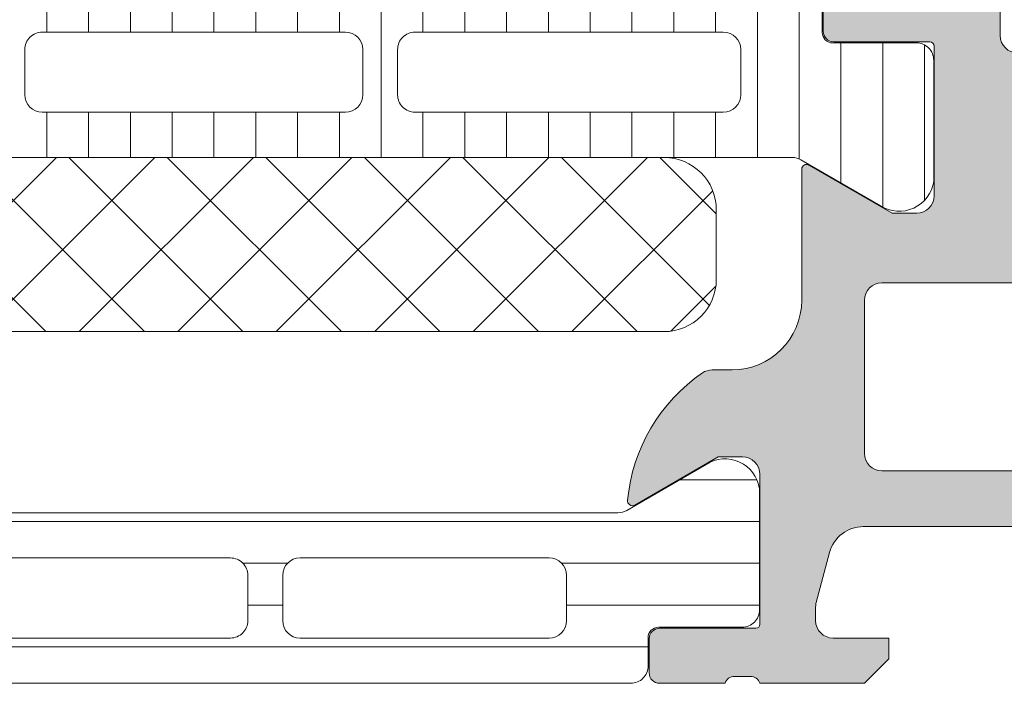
# Model space of a CAD drawing. Header units: millimetres. Extents: x 213386 to 506888, y 183055 to 450952.
# Tile 848 of 1056: x 399566 to 399594, y 329648 to 329667. Entities that reach past the tile are written whole.
import ezdxf

# ---------------------------------------------------------------- set-up
doc = ezdxf.new("R2010")
doc.units = ezdxf.units.MM
doc.layers.add('FASÁDA DETAILNÍ', color=255, linetype='Continuous', lineweight=0)
doc.layers.add('NOVA', color=255, linetype='Continuous', lineweight=0)

# ---------------------------------------------------------------- blocks, each defined once
blk = doc.blocks.new('A$C69D17D4D')
at = {"layer": 'FASÁDA DETAILNÍ'}
h = blk.add_hatch(color=256, dxfattribs=at)
edge = h.paths.add_edge_path()
edge.add_arc((1643.31799277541, 11964.49986385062), 0.5000674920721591, 0.007732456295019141, 89.99226754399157)
edge.add_line((1643.318060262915, 11964.99993133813), (1639.318060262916, 11964.99993133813))
edge.add_arc((1639.318127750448, 11964.49986385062), 0.5000674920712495, 90.00773245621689, 179.9922675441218)
edge.add_line((1638.818060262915, 11964.49993133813), (1638.818060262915, 11963.19988251))
edge.add_arc((1639.318097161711, 11963.1999194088), 0.5000369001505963, 180.0042279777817, 269.9957720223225)
edge.add_line((1639.318060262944, 11962.69988251), (1639.818060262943, 11962.69988251))
edge.add_line((1639.818060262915, 11962.69988251), (1639.818060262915, 11963.69988251))
edge.add_line((1639.818060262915, 11963.69988251), (1641.318060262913, 11963.69988251))
edge.add_arc((1641.318097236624, 11962.69991948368), 0.9999630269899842, -0.002118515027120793, 90.00211851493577, ccw=False)
edge.add_line((1642.318060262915, 11962.69988251), (1642.318060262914, 11958.69988251))
edge.add_arc((1641.317983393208, 11958.69995937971), 1.00007687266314, 270.00440397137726, 359.9955960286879, ccw=False)
edge.add_line((1641.318060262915, 11957.69988251), (1639.818060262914, 11957.69988251))
edge.add_line((1639.818060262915, 11957.69988251), (1639.818060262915, 11958.69988251))
edge.add_line((1639.818060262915, 11958.69988251), (1639.318060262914, 11958.69988251))
edge.add_arc((1639.318002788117, 11958.1999399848), 0.499942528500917, 89.99341311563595, 180.0065868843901)
edge.add_line((1638.818060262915, 11958.19988251), (1638.818060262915, 11955.39989471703))
edge.add_arc((1639.318060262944, 11955.39989471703), 0.5000000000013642, 180, 269.9999999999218)
edge.add_line((1639.318060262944, 11954.89989471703), (1639.518060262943, 11954.89989471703))
edge.add_arc((1639.518060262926, 11955.39989471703), 0.5, 270, 360)
edge.add_line((1640.018060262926, 11955.39989471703), (1640.018060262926, 11955.89989471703))
edge.add_arc((1640.518095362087, 11955.89985961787), 0.5000351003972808, 90.00402178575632, 179.9959782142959, ccw=False)
edge.add_line((1640.518060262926, 11956.39989471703), (1641.318063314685, 11956.39989471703))
edge.add_arc((1641.318046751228, 11955.89987815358), 0.5000165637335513, 0.001897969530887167, 89.99810203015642, ccw=False)
edge.add_line((1641.818063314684, 11955.89989471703), (1641.818063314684, 11924.59990082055))
edge.add_line((1641.818063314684, 11924.59990082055), (1641.385666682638, 11918.56144319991))
edge.add_arc((1640.386446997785, 11918.59989926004), 0.9999594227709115, 270.00000000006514, 357.7959971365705, ccw=False)
edge.add_line((1640.386446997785, 11917.59993983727), (1633.71799478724, 11917.59993983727))
edge.add_arc((1633.717994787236, 11918.09993983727), 0.5, 180, 270.00000000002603, ccw=False)
edge.add_line((1633.217994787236, 11918.09993983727), (1633.217994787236, 11918.99993983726))
edge.add_arc((1632.717994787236, 11918.99993983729), 0.5000000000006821, 359.9999999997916, 449.9999999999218)
edge.add_line((1632.717994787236, 11919.49993983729), (1631.317993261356, 11919.49993983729))
edge.add_arc((1631.050472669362, 11919.57877628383), 0.2788950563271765, 268.8354106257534, 343.5801235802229, ccw=False)
edge.add_line((1631.044804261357, 11919.29993883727), (1630.591210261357, 11919.29993883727))
edge.add_arc((1630.585549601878, 11919.57880693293), 0.2789255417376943, 196.4245945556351, 271.16287007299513, ccw=False)
edge.add_line((1630.318006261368, 11919.49993983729), (1628.43799526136, 11919.49993983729))
edge.add_arc((1628.437995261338, 11919.19993983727), 0.2999999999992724, 89.99999999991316, 180)
edge.add_line((1628.13799526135, 11919.19993983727), (1628.13799526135, 11918.21996551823))
edge.add_arc((1628.437995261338, 11918.21996551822), 0.3000000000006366, 180, 269.9999999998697)
edge.add_line((1628.437995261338, 11917.91996551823), (1631.197993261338, 11917.91996551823))
edge.add_arc((1631.197993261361, 11917.79996551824), 0.1199999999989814, 0, 90.00000000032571, ccw=False)
edge.add_line((1631.317993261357, 11917.79996551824), (1631.317993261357, 11913.49993983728))
edge.add_arc((1630.817993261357, 11913.49993983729), 0.5, -90, 0, ccw=False)
edge.add_line((1630.817993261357, 11912.99993983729), (1630.117993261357, 11912.99993983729))
edge.add_line((1630.117993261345, 11912.99993983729), (1627.725172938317, 11914.38143529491))
edge.add_arc((1627.656113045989, 11914.26182005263), 0.1381197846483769, 60.00000000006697, 180)
edge.add_line((1627.517993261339, 11914.26182005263), (1627.51799326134, 11910.49993983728))
edge.add_arc((1625.517993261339, 11910.49993983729), 1.999999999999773, -89.99999999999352, 0, ccw=False)
edge.add_line((1625.517993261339, 11908.49993983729), (1624.94999787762, 11908.49993983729))
edge.add_arc((1624.949997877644, 11907.99993983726), 0.500000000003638, 90.0000000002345, 124.4790717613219)
edge.add_arc((1627.497471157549, 11904.29044123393), 4.999999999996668, 124.4790717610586, 174.6507719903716)
edge.add_arc((1622.656119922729, 11904.73805962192), 0.1381197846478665, 172.2975625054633, 299.9999999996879)
edge.add_line((1622.725179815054, 11904.61844437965), (1625.118000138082, 11905.99993983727))
edge.add_line((1625.118000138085, 11905.99993983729), (1625.818000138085, 11905.99993983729))
edge.add_arc((1625.818000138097, 11905.49993983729), 0.5, 0, 90, ccw=False)
edge.add_line((1626.318000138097, 11905.49993983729), (1626.318000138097, 11901.19991415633))
edge.add_arc((1626.198000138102, 11901.19991415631), 0.1199999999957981, -90.00000000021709, 0, ccw=False)
edge.add_line((1626.198000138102, 11901.07991415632), (1623.438002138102, 11901.07991415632))
edge.add_arc((1623.438002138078, 11900.77991415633), 0.3000000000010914, 90.00000000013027, 180)
edge.add_line((1623.13800213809, 11900.77991415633), (1623.13800213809, 11899.79993983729))
edge.add_arc((1623.438002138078, 11899.79993983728), 0.2999999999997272, 180, 270.0000000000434)
edge.add_line((1623.438002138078, 11899.49993983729), (1625.318013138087, 11899.49993983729))
edge.add_arc((1625.585556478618, 11899.42107274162), 0.2789255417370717, 88.83712992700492, 163.5754054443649, ccw=False)
edge.add_line((1625.591217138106, 11899.69994083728), (1626.044811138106, 11899.69994083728))
edge.add_arc((1626.050479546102, 11899.42110339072), 0.2788950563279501, 16.419876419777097, 91.16458937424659, ccw=False)
edge.add_line((1626.318000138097, 11899.49993983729), (1629.318058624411, 11899.49993983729))
edge.add_line((1629.318058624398, 11899.49993983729), (1630.018161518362, 11900.20001220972))
edge.add_line((1630.018161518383, 11900.20001220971), (1630.018161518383, 11900.80001831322))
edge.add_line((1630.018161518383, 11900.80001831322), (1628.418155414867, 11900.80001831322))
edge.add_arc((1628.418164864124, 11901.30002776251), 0.5000094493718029, 180.0010827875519, 269.99891721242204, ccw=False)
edge.add_line((1627.918155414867, 11901.30001831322), (1627.918155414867, 11901.69544639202))
edge.add_arc((1628.418155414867, 11901.69544639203), 0.4999999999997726, 165.0000000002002, 180.0000000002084, ccw=False)
edge.add_line((1627.935192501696, 11901.82485591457), (1628.319401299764, 11903.25874266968))
edge.add_arc((1629.285327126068, 11902.99992362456), 1.000000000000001, 89.99999999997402, 165.0000000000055, ccw=False)
edge.add_line((1629.285327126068, 11903.99992362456), (1635.01814931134, 11903.99992362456))
edge.add_line((1635.018149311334, 11903.99992362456), (1635.018149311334, 11900.80001831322))
edge.add_line((1635.018149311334, 11900.80001831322), (1634.218161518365, 11900.80001831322))
edge.add_line((1634.218161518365, 11900.80001831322), (1634.218161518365, 11900.20001220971))
edge.add_line((1634.218161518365, 11900.20001220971), (1635.430594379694, 11899.50003052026))
edge.add_line((1635.430594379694, 11899.50003052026), (1636.518149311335, 11899.50003052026))
edge.add_line((1636.518149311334, 11899.50003052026), (1636.518149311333, 11914.49993983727))
edge.add_arc((1637.018149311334, 11914.49993983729), 0.5000000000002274, 90, 180, ccw=False)
edge.add_line((1637.018149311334, 11914.99993983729), (1642.818060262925, 11914.99993983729))
edge.add_arc((1642.818060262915, 11915.99993983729), 1, 269.999999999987, 360)
edge.add_line((1643.818060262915, 11915.99993983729), (1643.818060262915, 11964.49993133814))
edge = h.paths.add_edge_path(flags=16)
edge.add_line((1634.218161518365, 11905.59992362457), (1629.818161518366, 11905.59992362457))
edge.add_arc((1629.818161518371, 11906.09992362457), 0.5, 180, 270, ccw=False)
edge.add_line((1629.318161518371, 11906.09992362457), (1629.318161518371, 11910.49992362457))
edge.add_arc((1629.818161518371, 11910.49992362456), 0.5, 90, 180, ccw=False)
edge.add_line((1629.818161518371, 11910.99992362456), (1634.218161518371, 11910.99992362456))
edge.add_arc((1634.218161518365, 11910.49992362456), 0.5, 0, 90, ccw=False)
edge.add_line((1634.718161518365, 11910.49992362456), (1634.718161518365, 11906.09992362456))
edge.add_arc((1634.218161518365, 11906.09992362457), 0.5, -90, 0, ccw=False)
h = blk.add_hatch(dxfattribs=at)
h.set_pattern_fill('LINIE', color=256, scale=1.2, angle=90, style=0)
h.set_pattern_definition([(90, (19.28296211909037, -0.6246130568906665), (-1.2, 7.347638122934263e-17), [])])
edge = h.paths.add_edge_path()
edge.add_arc((1628.407976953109, 11918.19074167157), 0.2999999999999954, -179.99792470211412, -89.99792470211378, ccw=False)
edge.add_line((1628.107976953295, 11918.19073080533), (1628.107948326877, 11919.00106213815))
edge.add_arc((1627.607951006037, 11919.00104670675), 0.4999973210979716, 0.001768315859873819, 90.0023822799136)
edge.add_line((1627.607930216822, 11919.50104402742), (1626.766857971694, 11919.50236457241))
edge.add_arc((1626.766857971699, 11919.70236457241), 0.1999999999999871, -179.99999999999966, -89.99999999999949, ccw=False)
edge.add_line((1626.566857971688, 11919.70236457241), (1626.566857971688, 11923.8023645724))
edge.add_arc((1626.066857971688, 11923.80236457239), 0.5000000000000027, -5.216109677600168e-13, 89.99999999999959)
edge.add_line((1626.066857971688, 11924.30236457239), (1625.23610874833, 11924.30236457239))
edge.add_arc((1625.23610874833, 11923.30236457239), 0.9999999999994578, 90.00000000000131, 164.9999999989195)
edge.add_line((1624.270182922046, 11923.56118361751), (1624.066857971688, 11922.80236457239))
edge.add_line((1624.066857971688, 11922.80236457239), (1625.066857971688, 11922.80236457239))
edge.add_line((1625.066857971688, 11922.80236457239), (1625.066857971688, 11920.5023645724))
edge.add_arc((1624.062731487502, 11920.50407381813), 1.004127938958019, -89.76591227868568, -0.09753001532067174, ccw=False)
edge.add_line((1624.066833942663, 11919.49995425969), (1621.066955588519, 11919.49995425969))
edge.add_arc((1621.070983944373, 11920.50407360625), 1.004127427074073, 180.0975179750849, 269.77014032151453, ccw=False)
edge.add_line((1620.066857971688, 11920.5023645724), (1620.066857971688, 11922.80236457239))
edge.add_line((1620.066857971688, 11922.80236457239), (1621.066857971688, 11922.80236457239))
edge.add_line((1621.066857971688, 11922.80236457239), (1620.863533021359, 11923.56118361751))
edge.add_arc((1619.897607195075, 11923.30236457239), 1.000000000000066, 15.00000000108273, 89.99999999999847)
edge.add_line((1619.897607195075, 11924.30236457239), (1619.066857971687, 11924.30236457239))
edge.add_arc((1619.066857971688, 11923.80236457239), 0.4999999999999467, 89.99999999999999, 180)
edge.add_line((1618.566857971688, 11923.80236457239), (1618.566857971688, 11919.7023645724))
edge.add_arc((1618.362684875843, 11919.7040931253), 0.2041804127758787, -88.8441310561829, -0.4850610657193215, ccw=False)
edge.add_line((1618.366803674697, 11919.49995425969), (1592.525436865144, 11919.49993133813))
edge.add_arc((1592.525452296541, 11918.99993401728), 0.4999973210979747, 90.00176831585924, 180.002382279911)
edge.add_line((1592.025454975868, 11918.99991322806), (1592.025483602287, 11918.18958189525))
edge.add_arc((1591.725483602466, 11918.18957102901), 0.299999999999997, -89.9979247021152, 0.0020752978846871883, ccw=False)
edge.add_line((1591.725494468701, 11917.8895710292), (1589.325496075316, 11917.88981604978))
edge.add_arc((1589.325511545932, 11917.3898200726), 0.499995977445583, 90.00177281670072, 180.0023777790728)
edge.add_line((1588.825515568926, 11917.38979932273), (1588.82564221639, 11913.91325782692))
edge.add_arc((1589.81545513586, 11914.05560432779), 0.99999607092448, 188.1836833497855, 302.7290913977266)
edge.add_line((1590.356120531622, 11913.21437126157), (1592.639729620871, 11914.53292369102))
edge.add_arc((1592.88974527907, 11914.09992002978), 0.5000000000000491, 90.00213520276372, 120.00207189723, ccw=False)
edge.add_line((1592.889726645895, 11914.59992002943), (1627.243995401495, 11914.60100634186))
edge.add_arc((1627.244012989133, 11914.10100634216), 0.5000000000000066, 60.00207869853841, 90.00201539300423, ccw=False)
edge.add_line((1627.493997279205, 11914.53402811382), (1629.77770188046, 11913.21564111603))
edge.add_arc((1630.31830633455, 11914.05691334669), 0.9999960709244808, 237.2750591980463, 351.8204672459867)
edge.add_line((1631.308129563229, 11913.91463854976), (1631.308002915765, 11917.39118004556))
edge.add_arc((1630.808006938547, 11917.39116457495), 0.4999959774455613, 0.001772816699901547, 90.00237777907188)
edge.add_line((1630.80798618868, 11917.89116055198), (1628.407987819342, 11917.89074167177))
edge = h.paths.add_edge_path(flags=16)
edge.add_line((1604.216864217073, 11917.70046606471), (1604.216864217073, 11916.40047195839))
edge.add_arc((1603.716867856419, 11916.40046831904), 0.4999963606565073, -90.00041704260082, 0.00041704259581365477, ccw=False)
edge.add_line((1603.716864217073, 11915.90047195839), (1594.866870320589, 11915.90047195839))
edge.add_arc((1594.86686668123, 11916.40046831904), 0.4999963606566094, -180.000417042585, -89.99958295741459, ccw=False)
edge.add_line((1594.366870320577, 11916.40047195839), (1594.366870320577, 11917.70046606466))
edge.add_arc((1594.866870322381, 11917.70048263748), 0.5000000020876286, 90.00000020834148, 180.0018991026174, ccw=False)
edge.add_line((1594.866870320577, 11918.20048263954), (1603.716864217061, 11918.20048263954))
edge.add_arc((1603.716864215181, 11917.70048263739), 0.5000000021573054, -0.0018990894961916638, 89.99999978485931, ccw=False)
edge = h.paths.add_edge_path(flags=16)
edge.add_arc((1614.416870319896, 11917.70048263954), 0.4999999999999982, -2.2737367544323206e-13, 90.000000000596, ccw=False)
edge.add_line((1614.916870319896, 11917.70048263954), (1614.916870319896, 11916.40047195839))
edge.add_arc((1614.416870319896, 11916.40047195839), 0.4999999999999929, -90.00000000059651, -2.8421709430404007e-13, ccw=False)
edge.add_line((1614.416870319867, 11915.90047195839), (1605.716864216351, 11915.90047195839))
edge.add_arc((1605.716864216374, 11916.40047195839), 0.5000000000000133, 180.0000000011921, 269.99999999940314, ccw=False)
edge.add_line((1605.216864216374, 11916.40047195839), (1605.216864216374, 11917.70048263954))
edge.add_arc((1605.716864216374, 11917.70048263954), 0.5000000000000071, 90.0000000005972, 180.0000000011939, ccw=False)
edge.add_line((1605.716864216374, 11918.20048263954), (1614.41687031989, 11918.20048263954))
edge = h.paths.add_edge_path(flags=16)
edge.add_arc((1616.41686668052, 11916.40046831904), 0.4999963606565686, -180.00041704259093, -89.99958295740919, ccw=False)
edge.add_line((1615.916870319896, 11916.40047195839), (1615.916870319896, 11917.70046606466))
edge.add_arc((1616.4168703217, 11917.70048263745), 0.5000000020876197, 90.00000020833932, 180.0018991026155, ccw=False)
edge.add_line((1616.416870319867, 11918.20048263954), (1625.26687947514, 11918.20048263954))
edge.add_arc((1625.266879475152, 11917.70049789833), 0.4999847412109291, -6.252776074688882e-13, 90.00000000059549, ccw=False)
edge.add_line((1625.766864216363, 11917.70049789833), (1625.766864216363, 11916.40048721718))
edge.add_arc((1625.266848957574, 11916.40048721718), 0.5000152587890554, -90.00000000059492, 1.0800249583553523e-12, ccw=False)
edge.add_line((1625.266848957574, 11915.90047195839), (1616.416870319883, 11915.90047195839))
h = blk.add_hatch(dxfattribs=at)
h.set_pattern_fill('NETZ', color=256, scale=2, angle=45, style=0)
h.set_pattern_definition([(45, (1610.066983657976, 11914.59919654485), (-1.414213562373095, 1.414213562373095), []), (135, (1610.066983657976, 11914.59919654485), (-1.414213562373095, -1.414213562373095), [])])
h.paths.add_polyline_path([(1623.566983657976, 11909.59919654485, 0.4142135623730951), (1625.066983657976, 11911.09919654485), (1625.066983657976, 11913.09919654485, 0.4142135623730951), (1623.566983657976, 11914.59919654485), (1596.566983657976, 11914.59919654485, 0.4142135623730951), (1595.066983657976, 11913.09919654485), (1595.066983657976, 11911.09919654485, 0.4142135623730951), (1596.566983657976, 11909.59919654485)])
h = blk.add_hatch(dxfattribs=at)
h.set_pattern_fill('_USER', color=256, scale=1.2, angle=180, style=0, pattern_type=0)
h.set_pattern_definition([(180, (1626.318060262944, 11899.49993133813), (-1.469551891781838e-16, -1.2), [])])
edge = h.paths.add_edge_path()
edge.add_line((1622.493950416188, 11904.46694312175), (1624.777607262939, 11905.78541283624))
edge.add_arc((1625.318242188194, 11904.94416018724), 0.9999960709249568, 8.181608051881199, 122.72701609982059, ccw=False)
edge.add_line((1626.308060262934, 11905.08647083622), (1626.308060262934, 11901.60992933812))
edge.add_arc((1625.808064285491, 11901.6099266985), 0.4999959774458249, -90.00030248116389, 0.0003024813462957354, ccw=False)
edge.add_line((1625.808061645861, 11901.10993072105), (1623.408063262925, 11901.11026267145))
edge.add_arc((1623.408063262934, 11900.81026267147), 0.2999999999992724, 89.99999999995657, 180)
edge.add_line((1623.108063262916, 11900.81026267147), (1623.108063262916, 11899.99993133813))
edge.add_arc((1622.608065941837, 11899.99992865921), 0.4999973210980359, -90.00030698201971, 0.0003069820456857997, ccw=False)
edge.add_line((1622.608063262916, 11899.49993133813), (1592.525588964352, 11899.49993133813))
edge.add_arc((1592.525586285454, 11899.99992865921), 0.4999973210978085, 179.9996930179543, 270.00030698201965, ccw=False)
edge.add_line((1592.025588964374, 11899.99993133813), (1592.025588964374, 11900.81026267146))
edge.add_arc((1591.725588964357, 11900.81026267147), 0.2999999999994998, 0, 90.00000000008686)
edge.add_line((1591.725588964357, 11901.11026267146), (1589.32559058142, 11901.10993072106))
edge.add_arc((1589.325587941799, 11901.6099266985), 0.4999959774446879, 179.9996975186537, 270.0003024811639, ccw=False)
edge.add_line((1588.825591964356, 11901.60992933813), (1588.825591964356, 11905.08647083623))
edge.add_arc((1589.815410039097, 11904.94416018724), 0.9999960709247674, 57.27298390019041, 171.8183919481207, ccw=False)
edge.add_line((1590.35604496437, 11905.78541283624), (1592.63970181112, 11904.46694312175))
edge.add_arc((1592.889701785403, 11904.89995583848), 0.5000000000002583, 240.0000034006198, 269.9999400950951)
edge.add_line((1592.88970126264, 11904.39995583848), (1622.243950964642, 11904.39995583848))
edge.add_arc((1622.243950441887, 11904.89995583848), 0.5000000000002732, 270.0000599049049, 299.9999965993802)
edge = h.paths.add_edge_path(flags=16)
edge.add_line((1601.917233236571, 11903.09994507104), (1594.767208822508, 11903.09992981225))
edge.add_arc((1594.76725238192, 11902.59988625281), 0.500043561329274, 90.00499110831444, 179.9950088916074)
edge.add_line((1594.267208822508, 11902.59992981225), (1594.267208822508, 11901.29992103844))
edge.add_arc((1594.767221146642, 11901.29994862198), 0.5000123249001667, 180.0031607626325, 269.9985877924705)
edge.add_line((1594.767208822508, 11900.79993629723), (1601.917233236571, 11900.79993629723))
edge.add_arc((1601.917189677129, 11901.29997985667), 0.500043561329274, 270.0049911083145, 359.9950088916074)
edge.add_line((1602.417233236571, 11901.29993629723), (1602.417233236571, 11902.59994507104))
edge.add_arc((1601.917189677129, 11902.5999015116), 0.5000435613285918, 0.004991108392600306, 89.99500889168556)
edge = h.paths.add_edge_path(flags=16)
edge.add_line((1620.267232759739, 11903.09994507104), (1613.117206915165, 11903.09994507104))
edge.add_arc((1613.117250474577, 11902.5999015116), 0.500043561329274, 90.00499110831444, 179.9950088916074)
edge.add_line((1612.617206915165, 11902.59994507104), (1612.617206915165, 11901.29993629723))
edge.add_arc((1613.117250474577, 11901.29997985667), 0.5000435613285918, 180.0049911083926, 269.9950088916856)
edge.add_line((1613.117206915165, 11900.79993629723), (1620.267232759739, 11900.79993629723))
edge.add_arc((1620.267189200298, 11901.29997985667), 0.500043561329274, 270.0049911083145, 359.9950088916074)
edge.add_line((1620.767232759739, 11901.29993629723), (1620.767232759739, 11902.59994507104))
edge.add_arc((1620.267189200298, 11902.5999015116), 0.5000435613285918, 0.004991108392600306, 89.99500889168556)
edge = h.paths.add_edge_path(flags=16)
edge.add_line((1611.117206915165, 11903.09994507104), (1603.917233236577, 11903.09994507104))
edge.add_arc((1603.917182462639, 11902.59999584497), 0.4999492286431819, 89.99418114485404, 180.0058188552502)
edge.add_line((1603.417233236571, 11902.59994507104), (1603.417233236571, 11901.29993629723))
edge.add_arc((1603.917182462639, 11901.2998855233), 0.4999492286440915, 179.9941811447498, 270.0058188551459)
edge.add_line((1603.917233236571, 11900.79993629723), (1611.117206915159, 11900.79993629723))
edge.add_arc((1611.117257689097, 11901.2998855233), 0.4999492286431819, 269.9941811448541, 360.0058188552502)
edge.add_line((1611.617206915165, 11901.29993629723), (1611.617206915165, 11902.59994507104))
edge.add_arc((1611.117257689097, 11902.59999584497), 0.4999492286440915, 359.9941811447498, 450.0058188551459)
for p, q in [((1628.107976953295, 11918.19073080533), (1628.107948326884, 11919.00106213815)), ((1605.716864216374, 11918.20048263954), (1614.416870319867, 11918.20048263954)), ((1616.416870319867, 11918.20048263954), (1625.266879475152, 11918.20048263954)), ((1605.216864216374, 11916.40047195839), (1605.216864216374, 11917.70048263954)), ((1614.916870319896, 11917.70048263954), (1614.916870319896, 11916.40047195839)), ((1615.916870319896, 11916.40047195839), (1615.916870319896, 11917.70046606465)), ((1625.766864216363, 11917.70049789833), (1625.766864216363, 11916.40048721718)), ((1630.80798618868, 11917.89116055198), (1628.407987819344, 11917.89074167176)), ((1631.308129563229, 11913.91463854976), (1631.308002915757, 11917.39118004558)), ((1614.416870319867, 11915.90047195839), (1605.716864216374, 11915.90047195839)), ((1625.266848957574, 11915.90047195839), (1616.416870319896, 11915.90047195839)), ((1592.889726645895, 11914.59992002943), (1627.243995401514, 11914.60100634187)), ((1627.493997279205, 11914.53402811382), (1629.777701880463, 11913.21564111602))]:
    blk.add_line(p, q, dxfattribs=at)
for points in [[(1633.717994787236, 11917.59993983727, -0.4142135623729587), (1633.217994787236, 11918.09993983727), (1633.217994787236, 11918.99993983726, 0.4142135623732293)], [(1628.13799526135, 11919.19993983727), (1628.13799526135, 11918.21996551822, 0.414213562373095), (1628.437995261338, 11917.91996551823), (1631.197993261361, 11917.91996551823, -0.414213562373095), (1631.317993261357, 11917.79996551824), (1631.317993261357, 11913.49993983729, -0.414213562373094), (1630.817993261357, 11912.99993983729), (1630.117993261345, 11912.99993983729), (1627.725172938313, 11914.3814352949, 0.5773502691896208), (1627.517993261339, 11914.26182005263), (1627.517993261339, 11910.49993983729, -0.4142135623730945), (1625.517993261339, 11908.49993983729), (1624.949997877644, 11908.49993983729, 0.1515887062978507), (1624.666945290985, 11908.41210634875, 0.2224807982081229), (1622.519246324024, 11904.75657158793, 0.6230654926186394), (1622.725179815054, 11904.61844437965), (1625.118000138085, 11905.99993983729), (1625.818000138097, 11905.99993983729, -0.414213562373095), (1626.318000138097, 11905.49993983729), (1626.318000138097, 11901.19991415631, -0.414213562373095), (1626.198000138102, 11901.07991415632), (1623.438002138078, 11901.07991415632, 0.414213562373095), (1623.13800213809, 11900.77991415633), (1623.13800213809, 11899.79993983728, 0.414213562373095), (1623.438002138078, 11899.49993983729), (1625.318013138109, 11899.49993983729, -0.3381811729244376), (1625.591217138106, 11899.69994083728), (1626.044811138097, 11899.69994083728, -0.338212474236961), (1626.318000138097, 11899.49993983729), (1629.318058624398, 11899.49993983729), (1630.018161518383, 11900.20001220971), (1630.018161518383, 11900.80001831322), (1628.418155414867, 11900.80001831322, -0.4142024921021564), (1627.918155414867, 11901.30001831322), (1627.918155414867, 11901.69544639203, -0.06554346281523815), (1627.935192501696, 11901.82485591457), (1628.319401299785, 11903.25874266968, -0.339454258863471), (1629.285327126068, 11903.99992362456), (1635.018149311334, 11903.99992362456)]]:
    blk.add_lwpolyline(points, format="xyb", dxfattribs=at)
for points in [[(1596.566983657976, 11914.59919654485), (1623.566983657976, 11914.59919654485, -0.414213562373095), (1625.066983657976, 11913.09919654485), (1625.066983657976, 11911.09919654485, -0.414213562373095), (1623.566983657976, 11909.59919654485), (1596.566983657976, 11909.59919654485, -0.414213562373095), (1595.066983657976, 11911.09919654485), (1595.066983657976, 11913.09919654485, -0.414213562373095)], [(1634.218161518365, 11905.59992362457), (1629.818161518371, 11905.59992362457, -0.4142135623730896), (1629.318161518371, 11906.09992362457), (1629.318161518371, 11910.49992362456, -0.4142135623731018), (1629.818161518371, 11910.99992362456), (1634.218161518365, 11910.99992362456, -0.4142135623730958), (1634.718161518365, 11910.49992362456), (1634.718161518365, 11906.09992362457, -0.4142135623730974)], [(1622.493950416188, 11904.46694312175), (1624.77760726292, 11905.78541283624, -0.5460410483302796), (1626.308060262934, 11905.08647083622), (1626.308060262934, 11901.60992933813, -0.414216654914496), (1625.808061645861, 11901.10993072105), (1623.408063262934, 11901.11026267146, 0.414213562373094), (1623.108063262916, 11900.81026267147), (1623.108063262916, 11899.99993133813, -0.414216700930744), (1622.608063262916, 11899.49993133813), (1592.525588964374, 11899.49993133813, -0.414216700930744), (1592.025588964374, 11899.99993133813), (1592.025588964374, 11900.81026267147, 0.414213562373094), (1591.725588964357, 11901.11026267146), (1589.325590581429, 11901.10993072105, -0.4142166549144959), (1588.825591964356, 11901.60992933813), (1588.825591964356, 11905.08647083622, -0.5460410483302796), (1590.35604496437, 11905.78541283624), (1592.639701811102, 11904.46694312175, 0.1316522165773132), (1592.88970126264, 11904.39995583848), (1622.24395096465, 11904.39995583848, 0.1316522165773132)], [(1611.117206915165, 11903.09994507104), (1603.917233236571, 11903.09994507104, 0.4142730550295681), (1603.417233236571, 11902.59994507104), (1603.417233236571, 11901.29993629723, 0.4142730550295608), (1603.917233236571, 11900.79993629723), (1611.117206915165, 11900.79993629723, 0.4142730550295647), (1611.617206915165, 11901.29993629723), (1611.617206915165, 11902.59994507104, 0.414273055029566)], [(1620.267232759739, 11903.09994507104), (1613.117206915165, 11903.09994507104, 0.414162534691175), (1612.617206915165, 11902.59994507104), (1612.617206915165, 11901.29993629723, 0.4141625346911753), (1613.117206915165, 11900.79993629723), (1620.267232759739, 11900.79993629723, 0.4141625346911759), (1620.767232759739, 11901.29993629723), (1620.767232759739, 11902.59994507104, 0.4141625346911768)]]:
    blk.add_lwpolyline(points, format="xyb", close=True, dxfattribs=at)
for centre, radius, start, end in [((1605.716864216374, 11917.70048263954), 0.5000000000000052, 90, 180.0000000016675), ((1614.416870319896, 11917.70048263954), 0.4999999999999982, 0, 90), ((1616.4168703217, 11917.70048263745), 0.5000000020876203, 90.00000020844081, 180.0018991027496), ((1625.266879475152, 11917.70049789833), 0.4999847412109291, 0, 90), ((1628.407976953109, 11918.19074167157), 0.2999999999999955, 180.0020752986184, 270.0020752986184), ((1630.808006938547, 11917.39116457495), 0.4999959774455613, 0.00177281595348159, 90.00237777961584), ((1605.716864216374, 11916.40047195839), 0.5000000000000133, 180.0000000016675, 270), ((1614.416870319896, 11916.40047195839), 0.4999999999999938, 270, 0), ((1616.41686668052, 11916.40046831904), 0.4999963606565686, 179.9995829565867, 270.0004170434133), ((1625.266848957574, 11916.40048721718), 0.500015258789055, 270, 0), ((1627.244012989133, 11914.10100634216), 0.5000000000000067, 60.00207869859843, 90.00201539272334), ((1630.31830633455, 11914.05691334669), 0.999996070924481, 237.2750591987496, 351.8204672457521)]:
    blk.add_arc(centre, radius, start, end, dxfattribs=at)

msp = doc.modelspace()

# ---------------------------------------------------------------- block references
at = {"layer": 'NOVA', "ltscale": 300}
msp.add_blockref('A$C69D17D4D', (397960.6382589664, 317748.1544064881), dxfattribs=at)

doc.saveas('drawing.dxf')
